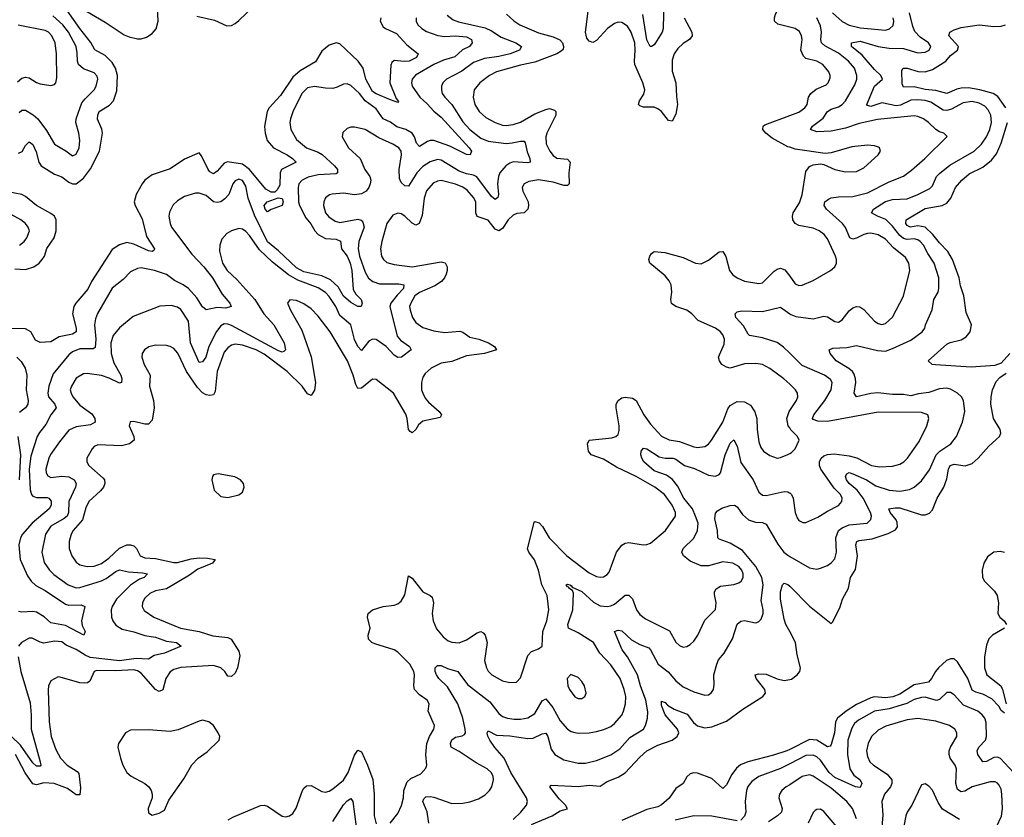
# Model space of a CAD drawing. Header units: inches. Extents: x 1843162 to 1959474, y 907081 to 1016326.
# Tile 272 of 656: x 1905737 to 1911188, y 933022 to 937439. Entities that reach past the tile are written whole.
import ezdxf

# ---------------------------------------------------------------- set-up
doc = ezdxf.new("R2010")
doc.units = ezdxf.units.IN
doc.header["$MEASUREMENT"] = 0
doc.layers.add('B9903', color=7, linetype='Continuous')
doc.layers.add('B9913', color=7, linetype='Continuous')

msp = doc.modelspace()

# ---------------------------------------------------------------- linework, layer by layer
at = {"layer": 'B9903', "color": 5}
for points, elevation in [([(1910000, 937397.8), (1909934.9, 937414.9), (1909916, 937430), (1909915.3, 937450), (1909921.4, 937470), (1909965.4, 937554.6), (1909972.5, 937590), (1909973.1, 937650), (1909984.7, 937695.3), (1909990, 937710.4), (1910000, 937721.1)], 580), ([(1909305.2, 937630), (1909300.2, 937390), (1909294.2, 937370), (1909257.6, 937310), (1909250, 937298.9), (1909235.5, 937290), (1909227.4, 937290), (1909210, 937327), (1909187.7, 937467.7)], 560), ([(1906718, 937458), (1906815.7, 937435.7), (1906884.9, 937404.9), (1906910, 937406.9), (1906930, 937417.2), (1906950, 937435), (1907070, 937550.1)], 520), ([(1909415.3, 937450), (1909458.1, 937370), (1909460.6, 937350), (1909445.8, 937330), (1909410, 937307.6), (1909380.1, 937279.9), (1909361.4, 937250), (1909350, 937214), (1909350, 937154), (1909369.3, 937089.3), (1909372.8, 937012.8), (1909379.8, 936970), (1909370, 936915.1), (1909350, 936876.9), (1909330, 936880.5), (1909290.6, 936930), (1909270, 936946.2), (1909250, 936953.7), (1909190, 936954.9), (1909170, 936961.5), (1909162.8, 936970), (1909168.5, 936990), (1909192.7, 937027.3), (1909198.5, 937050), (1909187.7, 937090), (1909143.4, 937190), (1909140.9, 937210), (1909145.5, 937270), (1909141.9, 937310), (1909122.7, 937370), (1909102.8, 937402.8), (1909070, 937423.7), (1909050, 937424.9), (1909030, 937417), (1908991, 937390), (1908930, 937323.7), (1908910, 937313.3), (1908890, 937319.8), (1908877.3, 937337.3), (1908869.4, 937370), (1908889.1, 937530.9)], 580), ([(1908432.7, 937470), (1908472.7, 937432.7), (1908505.5, 937410), (1908610, 937365.9), (1908690, 937344.6), (1908728, 937328), (1908742.3, 937310), (1908748.4, 937290), (1908745.3, 937274.7), (1908735.8, 937264.2), (1908710.2, 937250), (1908590, 937203.6), (1908510, 937187.5), (1908410, 937160.2), (1908377.4, 937150), (1908338, 937130), (1908284.2, 937090), (1908253.5, 937050), (1908247.8, 937010), (1908257.3, 936970), (1908281.4, 936930), (1908317.6, 936897.6), (1908370, 936868.9), (1908410, 936855.3), (1908430, 936853.3), (1908470, 936859), (1908510, 936871.8), (1908590, 936917.3), (1908650, 936942.4), (1908670, 936947.8), (1908697.3, 936937.3), (1908704.7, 936930), (1908704.6, 936910), (1908655.7, 936810), (1908650.7, 936790), (1908652.3, 936752.3), (1908671.6, 936710), (1908690, 936686.1), (1908711.5, 936671.5), (1908770, 936666.2), (1908784.7, 936650), (1908776.8, 936590), (1908778.8, 936530), (1908770, 936521.6), (1908750, 936521.3), (1908690, 936539.5), (1908608.7, 936551.3), (1908556.6, 936543.4), (1908529.4, 936530.6), (1908519.6, 936510), (1908522.3, 936490), (1908551.9, 936430), (1908554.1, 936410), (1908550, 936389.8), (1908530, 936369.9), (1908490, 936366), (1908470, 936356.8), (1908442.2, 936330), (1908410, 936282.6), (1908390, 936268.8), (1908370, 936278.1), (1908330, 936328.2), (1908269.3, 936349.3), (1908262.4, 936370), (1908262.7, 936430), (1908250, 936454.2), (1908214.6, 936494.6), (1908191, 936511), (1908150, 936527.6), (1908070, 936548.5), (1908050, 936545.6), (1908026.4, 936533.6), (1907989.7, 936490.3), (1907976.2, 936450), (1907964.6, 936355.4), (1907949.4, 936310.6), (1907930, 936300.8), (1907910, 936311.8), (1907870, 936351.6), (1907850, 936363.1), (1907830, 936367.6), (1907803.8, 936356.2), (1907770.2, 936310), (1907741.4, 936210), (1907734.8, 936170), (1907739.7, 936130), (1907750.8, 936110.8), (1907770, 936095.2), (1907810, 936083.5), (1907910, 936070.1), (1908070, 936098.5), (1908091.9, 936091.9), (1908103.3, 936070), (1908104.1, 936050), (1908097.6, 936030), (1908089, 936010), (1908071.6, 935988.4), (1908034.9, 935965.1), (1907950, 935928.6), (1907925.4, 935910), (1907901.9, 935870), (1907895.8, 935850), (1907898.5, 935830), (1907911.8, 935790), (1907930, 935761.3), (1907970, 935734.5), (1908030, 935716.3), (1908090, 935706.5), (1908174.8, 935714.8), (1908190, 935709.2), (1908230, 935681.5), (1908279.3, 935670), (1908332.4, 935650), (1908366.7, 935630), (1908377.1, 935610), (1908310.8, 935590), (1908210, 935578), (1908130, 935546), (1908070, 935536.6), (1908014.4, 935510), (1907981.3, 935478.7), (1907970, 935459.7), (1907961.6, 935430), (1907962.6, 935390), (1907968.7, 935370), (1907982.3, 935342.3), (1908000.4, 935320.4), (1908060.3, 935270), (1908072.6, 935250), (1908064.4, 935235.6), (1907970, 935215.7), (1907945.1, 935194.9), (1907930, 935169.8), (1907910, 935151.5), (1907898.6, 935158.6), (1907890, 935169.3), (1907883.2, 935230), (1907874.9, 935254.9), (1907806.6, 935370), (1907710, 935446), (1907691.2, 935448.8), (1907630, 935399.1), (1907610, 935396.8), (1907597.8, 935417.8), (1907584, 935470), (1907551.6, 935550), (1907456.1, 935710), (1907390, 935796.4), (1907350, 935837.3), (1907310, 935866.2), (1907270, 935884), (1907233, 935887), (1907219.3, 935870), (1907235.6, 935830), (1907299.2, 935719.2), (1907351.6, 935571.6), (1907375, 935430), (1907370, 935386.6), (1907350, 935357.6), (1907330, 935367.8), (1907300.2, 935410), (1907217.9, 935490), (1907090, 935586.6), (1907046.8, 935610), (1906970, 935636.2), (1906930, 935642.6), (1906910, 935636.5), (1906890, 935622.4), (1906870, 935597.7), (1906830.7, 935490), (1906819.5, 935380.5), (1906810, 935362.3), (1906790, 935357), (1906770, 935361.6), (1906750, 935373.3), (1906722.2, 935402.2), (1906660.4, 935490), (1906612.1, 935592.1), (1906590, 935618), (1906570, 935629.8), (1906550, 935634), (1906490, 935636.2), (1906452.1, 935627.9), (1906428.8, 935610), (1906416, 935590), (1906414, 935570), (1906427.1, 935530), (1906459.7, 935470), (1906456.2, 935410), (1906478.2, 935330), (1906482, 935290), (1906470, 935220.9), (1906450, 935198.3), (1906430, 935198.8), (1906370, 935213.5), (1906348.9, 935211.1), (1906344.2, 935190), (1906368.9, 935130), (1906370.2, 935110), (1906345.5, 935090), (1906301.1, 935078.9), (1906170, 935083.7), (1906150, 935076.1), (1906138.1, 935061.9), (1906108.3, 935010), (1906109.3, 934990), (1906120.7, 934970), (1906199.2, 934899.2), (1906206.5, 934890), (1906209.4, 934870), (1906200.8, 934850), (1906184.6, 934830), (1906119.2, 934770), (1906104.1, 934735.9), (1906085.2, 934670), (1906032.7, 934610), (1906021.8, 934590), (1906011, 934550), (1906011.1, 934510), (1906025.6, 934470), (1906050, 934434.9), (1906070, 934420.6), (1906110.9, 934410.9), (1906150, 934413), (1906190, 934428.3), (1906230, 934456.6), (1906290, 934512.5), (1906330.9, 934530.9), (1906351.2, 934531.2), (1906370, 934525), (1906383.5, 934510), (1906405, 934470), (1906430, 934459.6), (1906490, 934454.7), (1906590, 934433.4), (1906610, 934433), (1906687.3, 934452.7), (1906730, 934458.2), (1906777.2, 934457.2), (1906819.3, 934450), (1906804.4, 934430), (1906723.9, 934396.1), (1906676.9, 934363.1), (1906550, 934287.5), (1906490, 934276.4), (1906457.9, 934262.1), (1906427.3, 934232.7), (1906417.1, 934210), (1906415, 934190), (1906426.9, 934166.9), (1906479, 934130), (1906627.9, 934070), (1906730.4, 934050.4), (1906806.2, 934026.2), (1906890, 934018.1), (1906908.2, 934008.2), (1906950, 933942.3), (1906955.6, 933915.6), (1906943.8, 933850), (1906930, 933820.2), (1906910, 933801.2), (1906890, 933804.4), (1906872.3, 933830), (1906849.9, 933849.9), (1906810, 933862.3), (1906629.2, 933850.8), (1906590, 933839.5), (1906570, 933826.6), (1906547.1, 933790), (1906530, 933727.1), (1906510, 933717.7), (1906489.9, 933730), (1906410, 933819.5), (1906390, 933832.9), (1906370, 933838.3), (1906270, 933833.3), (1906165, 933835), (1906149.1, 933830), (1906125, 933775), (1906112.8, 933767.2), (1906095.8, 933764.2), (1906070, 933765.8), (1905961.5, 933798.5), (1905950, 933799.1), (1905910, 933776.9), (1905896.3, 933750), (1905894.9, 933725.1), (1905901.2, 933550), (1905912.1, 933470), (1905936.5, 933396.5), (1905963.8, 933350), (1906000.9, 933310), (1906055.2, 933275.2), (1906064.3, 933264.3), (1906074.5, 933185.5), (1906070, 933145.6), (1906050, 933147.1), (1906001.4, 933181.4), (1905928.2, 933208.2), (1905870, 933212.4), (1905830, 933201.7), (1905810, 933208), (1905767.9, 933267.9), (1905714.5, 933370)], 580), ([(1905730, 936699), (1905750.3, 936709.7), (1905770, 936742.3), (1905790, 936762.3), (1905810, 936747.7), (1905828, 936708), (1905843.3, 936650), (1905856.3, 936630), (1905930, 936584.2), (1905970, 936568.1), (1906010, 936538.8), (1906030, 936529.2), (1906050, 936530.6), (1906090, 936561.2), (1906130, 936612.3), (1906178.8, 936710), (1906194.8, 936810), (1906191.9, 936831.9), (1906168.4, 936888.4), (1906169, 936911), (1906177.4, 936930), (1906233.9, 936966.1), (1906256.5, 936990), (1906274.7, 937045.3), (1906278.3, 937130), (1906267.8, 937170), (1906250, 937202), (1906210, 937240.1), (1906152.9, 937272.9), (1906131.7, 937311.7), (1906069.9, 937390), (1906000.3, 937490)], 520), ([(1906050, 937518.5), (1906210, 937426.1), (1906315.5, 937355.5), (1906343.5, 937343.5), (1906390, 937333.1), (1906410, 937332.2), (1906438.7, 937341.3), (1906470, 937363.3), (1906491.9, 937388.1), (1906504.6, 937430), (1906499.3, 937510)], 520), ([(1907737.2, 937450), (1907732.2, 937430), (1907750, 937400.2), (1907762, 937390), (1907822.5, 937362.5), (1907880.4, 937300.4), (1907942.6, 937250), (1907933.8, 937230), (1907893.4, 937210), (1907866.7, 937206.7), (1907810, 937212.2), (1907797.3, 937202.7), (1907792.6, 937187.4), (1907786.2, 937090), (1907822.3, 937002.3), (1907834.9, 936985.1), (1907830, 936981.2), (1907790, 936994.8), (1907710, 937027.6), (1907690, 937041), (1907654.1, 937110), (1907638.3, 937170), (1907611, 937210), (1907510, 937305.5), (1907490, 937310.4), (1907450, 937297.7), (1907410, 937264.9), (1907375.2, 937204.8), (1907290, 937155), (1907250, 937121.5), (1907180.3, 937019.7), (1907118.3, 936950), (1907106.6, 936930), (1907092.5, 936847.5), (1907095.4, 936810), (1907107.2, 936770), (1907143.2, 936730), (1907218, 936690), (1907247.8, 936670), (1907267.4, 936650), (1907187.6, 936610), (1907178.9, 936590), (1907176.8, 936523.2), (1907163.2, 936496.8), (1907150, 936484.7), (1907130, 936483.5), (1907100.5, 936500.5), (1907010, 936609.2), (1906970, 936638.2), (1906888.5, 936651.5), (1906870, 936644.2), (1906830, 936600.3), (1906810, 936585.8), (1906790, 936596.5), (1906780.2, 936610), (1906744.5, 936684.5), (1906730, 936702), (1906650, 936667.1), (1906570, 936613), (1906470, 936579.1), (1906430.2, 936550), (1906415.4, 936530), (1906382.7, 936470), (1906371.9, 936430), (1906376.5, 936410), (1906415.3, 936335.3), (1906438.4, 936238.4), (1906483.1, 936170), (1906479.7, 936160.3), (1906470, 936154.7), (1906450, 936158), (1906370, 936195), (1906330, 936204.3), (1906290, 936191.5), (1906250, 936167), (1906135.6, 935990), (1906113.7, 935946.3), (1906047.9, 935870), (1906036.8, 935850), (1906030.1, 935810), (1906049.2, 935730), (1906049.1, 935710.9), (1906030, 935697.7), (1905956.7, 935683.3), (1905910, 935654.8), (1905851, 935651), (1905824.4, 935664.4), (1905798.7, 935710), (1905770, 935726.9), (1905690, 935728.2)], 520), ([(1907932.7, 937450), (1907932.9, 937430), (1907941.8, 937410), (1907962.8, 937390), (1907990, 937373.5), (1908051.3, 937351.3), (1908090, 937346.6), (1908150, 937349.6), (1908210, 937344.8), (1908239.4, 937330), (1908241.6, 937310), (1908228.1, 937290), (1908188.6, 937271.4), (1908145.9, 937234.1), (1908084.3, 937215.7), (1908030, 937191.7), (1907928.6, 937131.4), (1907910.2, 937110), (1907906.8, 937090), (1907910.1, 937070), (1907953.1, 937010), (1907993.8, 936973.8), (1908030, 936933), (1908070, 936899.5), (1908225.5, 936730), (1908239, 936710), (1908232, 936690), (1908210, 936692.4), (1908118.9, 936738.9), (1908030, 936769.9), (1908010, 936769.9), (1907995.5, 936764.5), (1907950, 936736.2), (1907934.7, 936754.7), (1907922.5, 936790), (1907910.2, 936810.2), (1907875.3, 936830), (1907825.8, 936845.8), (1907790, 936870.9), (1907750, 936889.9), (1907710, 936945.9), (1907650.2, 936990.2), (1907619.2, 937030), (1907570, 937074.8), (1907550, 937083.9), (1907530, 937081.1), (1907495.3, 937064.7), (1907470, 937058.8), (1907430, 937059.8), (1907370, 937069.8), (1907330, 937061.1), (1907299.5, 937030), (1907250, 936929.3), (1907236.5, 936890), (1907233.1, 936870), (1907239, 936830), (1907270, 936776), (1907324.4, 936730), (1907390, 936705.7), (1907412.1, 936692.1), (1907480.5, 936630), (1907496, 936610), (1907496.9, 936590), (1907490, 936585.8), (1907390, 936580.1), (1907333.5, 936566.5), (1907300.6, 936550), (1907282.8, 936530), (1907279, 936510), (1907281.6, 936430), (1907285.9, 936410), (1907321.9, 936341.9), (1907349, 936309), (1907370.8, 936270), (1907389.4, 936250), (1907430, 936227.9), (1907490, 936222.7), (1907513, 936213), (1907519.1, 936170), (1907550.1, 936130), (1907567.5, 936090), (1907576, 936050), (1907584.2, 935944.2), (1907598.1, 935918.1), (1907627.9, 935890), (1907633.8, 935870), (1907628.5, 935851.5), (1907610, 935849.8), (1907570, 935873.5), (1907530, 935908), (1907499.9, 935959.9), (1907458, 935998), (1907410, 936019.8), (1907310, 936042.4), (1907270, 936064.3), (1907170, 936159.5), (1907109.6, 936209.6), (1907036.9, 936356.9), (1907002.1, 936450), (1906990, 936516.9), (1906970, 936548.8), (1906950, 936555.2), (1906930, 936547.3), (1906916.9, 936530), (1906895, 936470), (1906873.7, 936446.3), (1906850, 936429.4), (1906830, 936425.9), (1906810.9, 936430.9), (1906770, 936465.1), (1906730, 936478), (1906710, 936477.6), (1906650, 936460.4), (1906610, 936435.3), (1906587.2, 936412.8), (1906566.3, 936373.7), (1906562.5, 936350), (1906569.4, 936310), (1906577.8, 936290), (1906690, 936141), (1906756.2, 936070), (1906804.2, 936010), (1906859, 935919), (1906901.3, 935870), (1906908.2, 935850), (1906878.3, 935841.7), (1906830, 935845.2), (1906770, 935831.6), (1906750, 935849.7), (1906717.8, 935897.8), (1906671.2, 935950), (1906643.2, 935970), (1906594.1, 935994.1), (1906550, 936027.1), (1906483.6, 936050), (1906410, 936064.1), (1906390, 936061.4), (1906350, 936042.7), (1906310, 935999.8), (1906248.4, 935951.6), (1906168.5, 935811.5), (1906157, 935783), (1906152.2, 935750), (1906159.2, 935670), (1906155.7, 935624.3), (1906143.6, 935616.4), (1906070, 935615.7), (1906030, 935599.9), (1906010, 935583), (1905922.2, 935477.8), (1905898.5, 935410), (1905893.3, 935370), (1905897.2, 935350), (1905932.1, 935310), (1905938.8, 935290), (1905910, 935249.8), (1905882.5, 935197.5), (1905846.7, 935153.3), (1905833.5, 935130), (1905798.4, 935021.6), (1905788.9, 934950), (1905795.4, 934835.4), (1905802.6, 934810), (1905810, 934800.6), (1905830, 934792), (1905890, 934793.4), (1905899.5, 934790), (1905912.3, 934772.3), (1905912.3, 934750), (1905900.1, 934730), (1905806.3, 934650), (1905752.8, 934590), (1905741.5, 934570), (1905732, 934530), (1905740.1, 934450), (1905779.6, 934359.6), (1905801.2, 934330), (1905826.2, 934306.2), (1905877.5, 934277.5), (1905990, 934201.9), (1906010, 934197.3), (1906078.2, 934198.2), (1906098.4, 934190), (1906078.6, 934110), (1906083.7, 934083.7), (1906100.4, 934050), (1906092, 934030), (1905990, 934084.9), (1905910, 934098.5), (1905872.9, 934132.9), (1905830, 934157.4), (1905810, 934162.2), (1905750, 934157.3), (1905730, 934160.7)], 540), ([(1908103.2, 937463.2), (1908137.7, 937437.7), (1908167.3, 937427.3), (1908314.3, 937394.3), (1908350, 937377.1), (1908402.3, 937342.3), (1908483.6, 937310), (1908515.6, 937290), (1908504, 937270), (1908452.7, 937250), (1908390, 937234.2), (1908310, 937224.4), (1908250, 937202.3), (1908185.8, 937154.2), (1908099.6, 937110), (1908080.7, 937090), (1908072.9, 937070), (1908072, 937050), (1908076.2, 937030), (1908090.2, 937010), (1908129.7, 936969.7), (1908190, 936873.4), (1908230, 936830.7), (1908290, 936782.7), (1908330, 936765.5), (1908430, 936754.2), (1908463.6, 936756.4), (1908510, 936766.8), (1908530, 936765.7), (1908536.4, 936756.4), (1908546.9, 936706.9), (1908562.2, 936670), (1908563, 936650), (1908550, 936646.3), (1908470, 936651.5), (1908450, 936645.3), (1908428.1, 936630), (1908396.3, 936590), (1908387.9, 936570), (1908383.4, 936530), (1908388, 936470), (1908384.9, 936455.1), (1908370, 936444), (1908350, 936460.3), (1908268.1, 936568.1), (1908250, 936577.8), (1908210, 936584.8), (1908170, 936600.8), (1908070, 936661.6), (1908050, 936665.2), (1908010, 936652.4), (1907970, 936625.6), (1907935.6, 936590), (1907890, 936517.7), (1907870, 936518.2), (1907850, 936537.3), (1907840, 936560), (1907837.4, 936610), (1907851.3, 936690), (1907848.4, 936710), (1907836.2, 936730), (1907803.5, 936750), (1907724.8, 936784.8), (1907650, 936831.6), (1907590, 936843.9), (1907570, 936843.5), (1907550, 936835.8), (1907526, 936814), (1907522, 936790), (1907557.3, 936730), (1907621.3, 936670), (1907648.3, 936610), (1907675.2, 936570), (1907680.6, 936550), (1907676.8, 936530), (1907669.4, 936510), (1907654.8, 936490), (1907630, 936475), (1907590, 936468.2), (1907530, 936478.8), (1907466.4, 936473.6), (1907451.5, 936468.5), (1907430, 936452.8), (1907420.2, 936430), (1907418.8, 936410), (1907431, 936370), (1907448, 936348), (1907482.9, 936322.9), (1907510, 936316), (1907610, 936334), (1907628.2, 936328.2), (1907637.4, 936317.4), (1907643.7, 936290), (1907614.3, 936210), (1907610.6, 936170), (1907619.4, 936130), (1907650, 936040.9), (1907668.2, 936008.2), (1907692.3, 935990), (1907730, 935975.5), (1907835.7, 935975.7), (1907863.7, 935970), (1907862.5, 935950), (1907826.2, 935913.8), (1907792.2, 935870), (1907786.6, 935850), (1907826.7, 935686.7), (1907844.7, 935664.7), (1907895.2, 935630), (1907905.3, 935610), (1907850.3, 935570), (1907830, 935567.8), (1907810, 935581.8), (1907765.4, 935630), (1907710, 935667.1), (1907690, 935670.6), (1907670, 935657.8), (1907630, 935607.4), (1907610, 935629.7), (1907590, 935668.7), (1907571, 935750), (1907510, 935800.5), (1907487.7, 935850), (1907450, 935906.6), (1907430, 935928.7), (1907390, 935954.8), (1907276.3, 935996.3), (1907225.6, 936025.6), (1907136.2, 936096.2), (1907064.7, 936164.7), (1907010, 936244.1), (1906990, 936265.8), (1906970, 936278.2), (1906950, 936281.8), (1906910.1, 936269.9), (1906884.8, 936255.2), (1906856.8, 936223.2), (1906845.2, 936190), (1906843.8, 936156.2), (1906860.8, 936090), (1906886.3, 936050), (1906939.3, 935999.3), (1907039.8, 935890), (1907088.3, 935810), (1907143.6, 935750), (1907201.3, 935650), (1907209.1, 935610.9), (1907199.3, 935600.7), (1907190, 935598.5), (1907170, 935605.8), (1906910, 935745.8), (1906890, 935753), (1906870, 935753.9), (1906850, 935742.9), (1906827.5, 935712.5), (1906784.5, 935630), (1906767.9, 935570), (1906750, 935543.8), (1906730, 935541), (1906682.4, 935650), (1906671.3, 935770), (1906630, 935833.6), (1906610, 935847.6), (1906576.1, 935856.1), (1906513.1, 935853.1), (1906364.6, 935795.4), (1906290, 935732.9), (1906255.5, 935690), (1906241.8, 935650), (1906243.5, 935590), (1906258, 935538), (1906297.4, 935470), (1906302.9, 935450), (1906300.5, 935430), (1906290, 935426.2), (1906233.5, 935453.5), (1906190, 935468), (1906110, 935480.4), (1906090, 935478.5), (1906050, 935454.2), (1906023.2, 935410), (1906017.5, 935390), (1906021.4, 935370), (1906031.8, 935350), (1906070, 935305.1), (1906136.1, 935256.1), (1906153.1, 935230), (1906154.8, 935210), (1906130, 935194.5), (1906050, 935184.1), (1906010, 935166.6), (1905957.9, 935102.1), (1905908.3, 935031.7), (1905898, 935010), (1905882.2, 934950), (1905884.1, 934930), (1905892.8, 934912.8), (1905910, 934904.6), (1905970, 934911.3), (1906010, 934906.8), (1906039.7, 934890), (1906050.2, 934870), (1906045.3, 934850), (1906008.7, 934770), (1906006.7, 934710), (1906000.1, 934690), (1905984, 934676), (1905910, 934633.4), (1905880.8, 934590), (1905859.1, 934490), (1905872.2, 934432.2), (1905901.5, 934390), (1905926.5, 934366.5), (1906006.5, 934310), (1906050, 934293.3), (1906070, 934294.8), (1906190, 934331.5), (1906216.3, 934343.7), (1906270, 934383.4), (1906290, 934392.1), (1906340.5, 934380.5), (1906416.4, 934376.4), (1906445.5, 934370), (1906425.7, 934350), (1906400.1, 934339.9), (1906350, 934307.1), (1906273.8, 934230), (1906248.9, 934190), (1906243.2, 934170), (1906245.6, 934130), (1906252.3, 934110), (1906270, 934085.8), (1906304.6, 934064.6), (1906370, 934049.1), (1906430, 934028.2), (1906490, 934018.8), (1906550, 933996.8), (1906606, 933990), (1906630.6, 933970), (1906538.9, 933930), (1906482.3, 933917.7), (1906450, 933898.5), (1906381.4, 933901.4), (1906290, 933888.7), (1906126.5, 933906.5), (1906099, 933919), (1906050, 933950.9), (1905994.9, 933974.9), (1905970, 933994), (1905930, 933997.4), (1905870, 933986.6), (1905850, 933991.6), (1905805.9, 934014.2), (1905790, 934013.3), (1905747.7, 933990), (1905730.3, 933969.7)], 560), ([(1905734.6, 936925.4), (1905750, 936938.6), (1905770, 936937.9), (1905812, 936912), (1905836.8, 936890), (1905885.9, 936825.9), (1905930, 936749), (1905993.6, 936713.6), (1906030, 936684.9), (1906050, 936694.4), (1906066.8, 936730), (1906069.8, 936770), (1906065.2, 936810), (1906048.4, 936870), (1906049.9, 936890), (1906081.9, 936978.1), (1906098.9, 937001.1), (1906149.8, 937050), (1906160.2, 937070), (1906169.8, 937109.8), (1906165.8, 937125.8), (1906150, 937144.2), (1906090, 937167.2), (1906063, 937190), (1906056.6, 937210), (1906056.1, 937256.1), (1906049.4, 937290), (1906007.3, 937370), (1905975.8, 937410), (1905921.1, 937461.1)], 540), ([(1905725.2, 937094.8), (1905750, 937114.6), (1905770, 937119.8), (1905790, 937116.8), (1905830, 937090.3), (1905850, 937083.6), (1905910, 937075.3), (1905930, 937080.5), (1905936.9, 937090), (1905943.7, 937116.3), (1905941.6, 937250), (1905933.7, 937310), (1905916, 937350), (1905896.4, 937370), (1905878.4, 937378.4), (1905727.9, 937407.9)], 560), ([(1910000, 936732.2), (1909990, 936735.4), (1909903.4, 936783.4), (1909868.9, 936810), (1909852.3, 936830), (1909853.3, 936850), (1909863.2, 936856.8), (1910000, 936908.6)], 580), ([(1905710, 936059.5), (1905770, 936054.8), (1905816.1, 936070), (1905844.8, 936090), (1905861.9, 936110), (1905874, 936130), (1905887.6, 936172.4), (1905927.7, 936230), (1905938.6, 936270), (1905938.3, 936330), (1905929.1, 936350), (1905910, 936366), (1905830, 936409.4), (1905770, 936460.7), (1905750, 936470.9), (1905633, 936493)], 520), ([(1905736.9, 936190), (1905762, 936210), (1905777.7, 936230), (1905790.9, 936270), (1905784, 936290), (1905770, 936309.6), (1905743.5, 936330), (1905690, 936359.4)], 540), ([(1910000, 935420.3), (1909968.2, 935450), (1909890, 935507.4), (1909850, 935529.8), (1909810, 935535.4), (1909750, 935533.4), (1909670, 935509.9), (1909650, 935514.3), (1909623.9, 935530), (1909610.8, 935550), (1909606.6, 935570), (1909637.4, 935642.6), (1909638.3, 935670), (1909630, 935693.7), (1909617.8, 935710), (1909589.8, 935730), (1909493.7, 935773.7), (1909459.1, 935810), (1909430.7, 935830.7), (1909369.6, 935850), (1909346.7, 935866.7), (1909341.7, 935890), (1909348, 935930), (1909343.8, 935970), (1909332.6, 935992.6), (1909310, 936020.3), (1909225.6, 936090), (1909220.5, 936110), (1909225.6, 936130), (1909235.2, 936144.8), (1909250, 936154.3), (1909309.8, 936150.2), (1909410, 936122.7), (1909479.1, 936090), (1909510, 936087.5), (1909550, 936107.5), (1909610, 936153.6), (1909630, 936155.3), (1909647.5, 936127.5), (1909666, 936050), (1909686, 936026), (1909710, 936009.1), (1909750, 935991.3), (1909830, 935977.7), (1909850, 935981.1), (1909914.6, 936045.4), (1909930, 936056.9), (1909950, 936063.2), (1909973.7, 936053.7), (1910000, 936017.8)], 580), ([(1910000, 935591.7), (1909965.1, 935625.1), (1909931, 935651), (1909850, 935676.7), (1909778.4, 935690), (1909770, 935696.9), (1909743.9, 935743.9), (1909702.4, 935790), (1909698, 935810), (1909710, 935822), (1909732.8, 935827.2), (1909850, 935822.9), (1909950, 935846.3), (1910000, 935809.9)], 560), ([(1905722, 935570), (1905746.1, 935546.1), (1905766.7, 935510), (1905777.7, 935470), (1905773.4, 935390), (1905783.9, 935330), (1905783, 935310), (1905769.6, 935290.4), (1905735.6, 935264.4)], 520), ([(1907787.6, 932990), (1907830, 933043.8), (1907851.9, 933088.1), (1907861.8, 933130), (1907864.5, 933170), (1907881.8, 933218.2), (1907902.3, 933237.7), (1907958.2, 933261.8), (1907986.3, 933293.7), (1907990.9, 933310), (1907986.2, 933370), (1907991.9, 933430), (1908006.3, 933470), (1908030.4, 933510), (1908033.3, 933530), (1907997.8, 933610), (1908004.7, 933650), (1907992.6, 933670), (1907950, 933700.2), (1907923.8, 933730), (1907919.3, 933750), (1907922.8, 933810), (1907918.7, 933830), (1907897.5, 933870), (1907830, 933936.5), (1907810, 933949.2), (1907703.4, 933983.4), (1907687.6, 933990), (1907668, 934008), (1907667.3, 934030), (1907677.6, 934070), (1907662.6, 934130), (1907666, 934150), (1907690, 934171.4), (1907749, 934190), (1907810, 934197.6), (1907830, 934203.9), (1907850, 934218.9), (1907870, 934254), (1907890, 934358.8), (1907910, 934346.7), (1907970, 934271.1), (1908010.1, 934250.1), (1908020.1, 934240.1), (1908028.9, 934210), (1908020.8, 934150), (1908025.8, 934110), (1908045.4, 934065.4), (1908081, 934021), (1908110, 933999.7), (1908130, 933991.8), (1908170, 933988.7), (1908210, 934005.1), (1908270, 934044), (1908290, 934050.2), (1908303.1, 934043.1), (1908314.2, 934030), (1908324.8, 933990), (1908310.2, 933890), (1908320.7, 933850), (1908330.8, 933830.8), (1908350.3, 933810), (1908410, 933777.8), (1908450, 933767.6), (1908488, 933770), (1908510, 933794), (1908550, 933918.4), (1908570, 933939.5), (1908610, 933954.4), (1908629.5, 933970), (1908632.9, 934050), (1908655.4, 934110), (1908666.5, 934170), (1908657.5, 934250), (1908627.8, 934310), (1908609.6, 934389.6), (1908587.8, 934447.8), (1908555.3, 934490), (1908548.7, 934508.7), (1908584.8, 934655.2), (1908590, 934659.5), (1908612.4, 934652.4), (1908631.5, 934631.5), (1908667.8, 934570), (1908767.2, 934470), (1908890, 934375.9), (1908930, 934355), (1908950, 934351.3), (1908970, 934354), (1908990, 934367.2), (1909000, 934380), (1909041.8, 934490), (1909070.5, 934529.5), (1909090, 934540.6), (1909110, 934544.1), (1909189.7, 934530.3), (1909210, 934532.8), (1909230, 934540.3), (1909313.1, 934610), (1909367.6, 934690), (1909368, 934710), (1909349.9, 934750), (1909306.6, 934810), (1909253.8, 934850), (1909149.9, 934909.9), (1909041.2, 934961.2), (1908970, 935005.2), (1908900.5, 935030), (1908885.8, 935050), (1908880.4, 935090), (1908889.1, 935110.9), (1909016.3, 935123.7), (1909036.9, 935130), (1909050, 935142), (1909055.8, 935164.2), (1909055.5, 935190), (1909039.4, 935290), (1909040.3, 935310), (1909050, 935330.2), (1909070, 935344), (1909090, 935348.9), (1909130, 935343.1), (1909150, 935330.3), (1909192.4, 935250), (1909230, 935198.8), (1909290, 935133.2), (1909332.7, 935112.7), (1909390, 935102.7), (1909470, 935072.7), (1909490, 935069.4), (1909530, 935075.2), (1909550, 935089.1), (1909566.8, 935110), (1909629.2, 935210), (1909656.9, 935283.1), (1909670, 935302.2), (1909710, 935325.4), (1909750, 935322.5), (1909783.4, 935303.4), (1909806.9, 935266.9), (1909817.6, 935230), (1909820.2, 935170), (1909830, 935101), (1909840.9, 935070), (1909854.9, 935050), (1909890, 935025.5), (1909930, 935011.6), (1909950, 935014.3), (1909990, 935031.7), (1910000, 935037.2)], 580), ([(1910000, 935178.3), (1909992.3, 935190), (1909984.2, 935230), (1909997.3, 935270), (1910000, 935273.9)], 580), ([(1905727.5, 935130), (1905740.9, 935030), (1905734.5, 934890)], 520), ([(1908002, 932990), (1907992.7, 933052.7), (1907969.9, 933110), (1907974.9, 933125.1), (1907985.1, 933134.9), (1908010, 933137), (1908030, 933132.9), (1908130, 933097.6), (1908190, 933100.2), (1908230, 933107.1), (1908276.4, 933123.6), (1908313.8, 933146.2), (1908338.7, 933170), (1908351.2, 933190), (1908359.7, 933230), (1908358, 933250), (1908346.9, 933270), (1908326, 933290), (1908264.4, 933324.4), (1908170, 933387.2), (1908125.8, 933410), (1908121.4, 933430), (1908129.5, 933450.5), (1908150, 933466.4), (1908187.2, 933472.8), (1908199.5, 933480.5), (1908205.3, 933490), (1908203.7, 933510), (1908190.4, 933570), (1908162.7, 933650), (1908105.3, 933745.3), (1908058.4, 933790), (1908045.5, 933810), (1908037.4, 933830), (1908037.5, 933842.5), (1908038.3, 933850), (1908050, 933862.6), (1908070, 933863.2), (1908105.9, 933845.9), (1908162.6, 933830), (1908216.7, 933756.7), (1908340.5, 933660.5), (1908390, 933595.9), (1908410, 933579.7), (1908437.3, 933570), (1908474.5, 933565.5), (1908510, 933564.6), (1908550, 933572.6), (1908590, 933597.2), (1908630, 933667.2), (1908650, 933677.8), (1908688.3, 933630), (1908730, 933556.9), (1908770.7, 933510.7), (1908790, 933497.5), (1908810, 933491), (1908830, 933487.7), (1908889.8, 933490.2), (1908930, 933496.3), (1908971.1, 933508.9), (1909010, 933525.6), (1909030, 933542.2), (1909070, 933587.9), (1909080.2, 933610), (1909091.3, 933650), (1909092.4, 933690), (1909083.2, 933730), (1909061.4, 933790), (1909010, 933866.2), (1908949.2, 933930), (1908914.6, 933990), (1908830, 934043.1), (1908775.4, 934070), (1908772.2, 934090), (1908799.9, 934170), (1908803.3, 934263.3), (1908798.3, 934278.3), (1908777.2, 934290), (1908777.2, 934297.2), (1908770, 934299), (1908762.7, 934310), (1908770, 934313.1), (1908784.7, 934310), (1908784.7, 934304.7), (1908790, 934306), (1908796.4, 934296.4), (1908850, 934271.9), (1908913.8, 934213.8), (1908950, 934193.2), (1908990, 934190.2), (1909010, 934193.4), (1909030, 934203), (1909090, 934252.4), (1909110, 934251.6), (1909130, 934232), (1909151.3, 934171.3), (1909170, 934144.7), (1909201.2, 934121.2), (1909334.4, 934054.4), (1909370, 933992.7), (1909390, 933973.1), (1909410, 933964.9), (1909430, 933967), (1909450, 933978.7), (1909470, 933998), (1909491.9, 934030), (1909530, 934112.7), (1909590, 934173.4), (1909593.7, 934210), (1909584.1, 934255.9), (1909584.5, 934270), (1909592.7, 934287.3), (1909617.4, 934302.6), (1909690, 934310.3), (1909719.1, 934320.9), (1909732.3, 934330), (1909743.1, 934350), (1909743.1, 934370), (1909735.4, 934390), (1909718.7, 934410), (1909686, 934430), (1909630, 934436.8), (1909550, 934415.3), (1909510, 934414.1), (1909450, 934441.2), (1909412.5, 934470), (1909402.5, 934490), (1909410.8, 934510), (1909470, 934568.6), (1909490.5, 934610), (1909492.6, 934650), (1909479.5, 934690), (1909461.2, 934730), (1909414.4, 934790), (1909378.4, 934858.4), (1909352, 934892), (1909317.3, 934917.3), (1909250, 934941.2), (1909193.3, 934990), (1909181.1, 935010), (1909176, 935030), (1909178.3, 935050), (1909190, 935066.4), (1909210, 935061.6), (1909277.8, 935017.8), (1909310, 935011), (1909355.3, 935010), (1909370, 935004.3), (1909416.9, 934970), (1909473.3, 934953.3), (1909550, 934915.9), (1909590, 934911), (1909610, 934919.7), (1909617.5, 934930), (1909643.2, 935030), (1909670, 935093.4), (1909690, 935112.9), (1909710, 935076.4), (1909730, 934986.7), (1909798.6, 934890), (1909830, 934821.7), (1909850, 934805.8), (1909870, 934803.5), (1909970, 934825.8), (1909990, 934824.7), (1909999.3, 934819.3), (1910000, 934818.6)], 560), ([(1908469.8, 933010), (1908512.3, 933050), (1908543.5, 933090), (1908548.9, 933110), (1908543.7, 933130), (1908456.1, 933270), (1908419.4, 933350), (1908368.5, 933408.5), (1908340.5, 933450), (1908328.9, 933471.1), (1908325, 933490), (1908330, 933501.6), (1908377.3, 933477.3), (1908450, 933473.3), (1908550, 933457.5), (1908579.1, 933460.9), (1908630, 933484.5), (1908650, 933488.1), (1908661.5, 933470), (1908679.8, 933399.8), (1908699.6, 933370), (1908750, 933341), (1908830, 933321.5), (1908870, 933321.8), (1908930, 933337.1), (1909010, 933368.7), (1909059.8, 933400.2), (1909115.5, 933464.5), (1909189.9, 933510.1), (1909202.3, 933530), (1909212.2, 933570), (1909214.8, 933605.2), (1909204.3, 933670), (1909174.1, 933750), (1909158, 933810), (1909101.9, 933910), (1909072.1, 933950), (1909030, 934050.4), (1909050, 934057.4), (1909070, 934054.9), (1909125.2, 934005.2), (1909170, 933978.5), (1909219.5, 933959.5), (1909230, 933949), (1909272.1, 933870), (1909326.8, 933826.7), (1909370, 933777.7), (1909410, 933743.9), (1909470, 933716), (1909530, 933698), (1909550, 933700.5), (1909566.5, 933713.5), (1909577.6, 933730), (1909582.7, 933757.3), (1909581, 933810), (1909596.2, 933870), (1909606.8, 933893.2), (1909636.8, 933930), (1909683.5, 934010), (1909708.6, 934091.4), (1909730, 934109), (1909750, 934111.4), (1909810, 934098.7), (1909819.1, 934100.9), (1909830, 934105.5), (1909841.5, 934118.6), (1909853.1, 934150), (1909853.6, 934170), (1909842.7, 934222.7), (1909853.9, 934310), (1909845.8, 934350), (1909812.5, 934410), (1909739.2, 934499.2), (1909670, 934540.8), (1909610, 934562.7), (1909602.3, 934570), (1909599.9, 934610), (1909585.2, 934674.8), (1909590, 934706.8), (1909600.4, 934719.6), (1909625.3, 934734.7), (1909670, 934748.8), (1909694, 934750), (1909710, 934740.4), (1909738.9, 934698.9), (1909772.6, 934670), (1909810, 934655.5), (1909850, 934653.8), (1909870, 934644.9), (1909933.9, 934533.9), (1909968.5, 934490), (1909990, 934472.7), (1910000, 934466.9)], 540), ([(1910000, 934051), (1909979.1, 934090), (1909970, 934119.5), (1909949.8, 934230.2), (1909949.8, 934270.2), (1909959.5, 934310), (1909970, 934318.4), (1909990, 934311.5), (1910000, 934301.5)], 520), ([(1905728.2, 933910), (1905743, 933830), (1905795.5, 933655.5), (1905801.3, 933590), (1905801.2, 933510), (1905850.9, 933329.1), (1905853.8, 933310), (1905850, 933304.4), (1905830, 933306), (1905810, 933322.9), (1905742.2, 933422.2), (1905690, 933471.3)], 560), ([(1908570, 932981.5), (1908685.8, 933030), (1908730, 933057.5), (1908770.9, 933069.1), (1908758.5, 933090), (1908724.4, 933124.4), (1908671.6, 933190), (1908680.3, 933199.7), (1908830, 933192.3), (1908890, 933200.1), (1908950, 933195.1), (1908990, 933220.5), (1909050, 933244.8), (1909090, 933268.8), (1909170, 933355.4), (1909208.7, 933390), (1909270, 933421.3), (1909350, 933449.5), (1909376.8, 933470), (1909385.6, 933490), (1909378.5, 933510), (1909310, 933589.8), (1909290, 933641.2), (1909290, 933664.7), (1909310, 933658), (1909323, 933643), (1909360.2, 933620.2), (1909432.4, 933592.4), (1909467.8, 933547.8), (1909490, 933528.5), (1909530, 933517.7), (1909570, 933522.1), (1909650, 933553.4), (1909739.8, 933620.2), (1909851.4, 933690), (1909867, 933710), (1909861.9, 933730), (1909815.1, 933790), (1909809.8, 933810.2), (1909830, 933815.9), (1909870, 933814), (1909930, 933788.5), (1909970, 933779.2), (1910000, 933785.4)], 520), ([(1906892, 933008), (1906917, 933023), (1907070, 933087.9), (1907090, 933088.5), (1907110, 933082.9), (1907190, 933027.6), (1907210, 933024.7), (1907230.5, 933029.5), (1907250, 933043.6), (1907268, 933072), (1907302.5, 933170), (1907310, 933183.7), (1907324.7, 933195.3), (1907350, 933198), (1907410, 933165.5), (1907430, 933161.3), (1907450, 933166.2), (1907470, 933178.8), (1907530, 933228.3), (1907554.9, 933270), (1907590, 933366), (1907610, 933393.1), (1907630, 933384.4), (1907663.7, 933310), (1907691.5, 933231.5), (1907699.5, 933150), (1907700.2, 933030), (1907710, 932984.9)], 580), ([(1910000, 933398.1), (1909983.6, 933390), (1909910, 933365.4), (1909769.1, 933330), (1909728.4, 933311.6), (1909705.3, 933294.7), (1909680.3, 933259.7), (1909650, 933201.6), (1909630, 933180.5), (1909570, 933237.4), (1909490, 933266.3), (1909470, 933268.1), (1909450, 933262.9), (1909430, 933245.7), (1909410.1, 933209.9), (1909370, 933180.5), (1909332.7, 933127.3), (1909290, 933091), (1909270, 933080.6), (1909210, 933064.8), (1909070, 933003.6)], 520), ([(1910000, 933318.1), (1909950, 933292.7), (1909830, 933247), (1909790, 933221), (1909768.4, 933191.6), (1909760.7, 933170), (1909753.4, 933110), (1909757, 933050), (1909750, 933028.5), (1909730, 933005.4)], 540), ([(1910000, 933202.5), (1909980.2, 933190), (1909956.1, 933170), (1909943.6, 933150), (1909940.2, 933130), (1909958.4, 933070), (1909954.4, 933050), (1909933.1, 933030), (1909882.6, 932997.4)], 560), ([(1907470, 932999.3), (1907530, 933090.2), (1907550, 933113.8), (1907570, 933125.7), (1907582, 933110), (1907599.9, 932970)], 560), ([(1909710, 933003), (1909570, 933028.2), (1909470.2, 933029.8), (1909365.8, 933005.8)], 540)]:
    msp.add_lwpolyline(points, dxfattribs=dict(at, elevation=elevation))
for points, elevation in [([(1907110, 936374.5), (1907096.2, 936390), (1907089.9, 936410), (1907107, 936430), (1907168.3, 936451.7), (1907190, 936448), (1907196, 936430), (1907190, 936409.6), (1907130, 936387)], 520), ([(1906835.5, 934924.5), (1906810, 934918), (1906803.8, 934910), (1906800.5, 934890), (1906813.2, 934833.2), (1906850, 934798), (1906890, 934792.4), (1906950, 934808.2), (1906970, 934822.8), (1906979.5, 934850), (1906976, 934870), (1906959, 934890), (1906927.7, 934907.7)], 620), ([(1908788, 933812), (1908768.8, 933791.2), (1908772, 933750), (1908780.9, 933730), (1908810, 933688.8), (1908830, 933679.5), (1908850, 933680.4), (1908866, 933690), (1908873.3, 933710), (1908863.6, 933750), (1908850, 933774.5), (1908830, 933795.6)], 580), ([(1906750, 933559.2), (1906730, 933554.5), (1906614.5, 933505.5), (1906570, 933496.3), (1906450, 933505.7), (1906350, 933505.1), (1906323.1, 933490), (1906283.8, 933430), (1906281.3, 933410), (1906295.2, 933350), (1906309.1, 933310), (1906330.2, 933270.2), (1906355.3, 933250), (1906429.6, 933209.6), (1906451.5, 933190), (1906465.4, 933170), (1906471.5, 933150), (1906470.3, 933130), (1906448.8, 933070), (1906450, 933046), (1906470, 933034), (1906510, 933044), (1906539.3, 933060.7), (1906563.3, 933116.7), (1906645.2, 933234.8), (1906690, 933312.2), (1906725.1, 933350), (1906774.9, 933385.1), (1906842.4, 933450), (1906844.7, 933470), (1906835.8, 933490), (1906809.7, 933530), (1906784.5, 933550)], 620)]:
    msp.add_lwpolyline(points, close=True, dxfattribs=dict(at, elevation=elevation))
at = {"layer": 'B9913', "color": 5}
for points, elevation in [([(1910000, 934466.9), (1910110, 934403.9), (1910150, 934396.9), (1910170, 934401.1), (1910210, 934416.9), (1910230, 934430.3), (1910250, 934452.4), (1910259.9, 934490), (1910255.8, 934570), (1910270, 934610.1), (1910290, 934625.7), (1910330, 934641.9), (1910429.9, 934650.1), (1910449.8, 934670.2), (1910452.4, 934690), (1910448, 934710), (1910406.8, 934790), (1910373.8, 934833.8), (1910328.8, 934870), (1910314, 934890), (1910308.8, 934911.2), (1910315.7, 934924.3), (1910330, 934930.8), (1910350, 934924.8), (1910426, 934890), (1910477.7, 934857.6), (1910550, 934834.2), (1910610, 934827.6), (1910662.5, 934837.5), (1910690, 934850.2), (1910730, 934886), (1910773.6, 934946.4), (1910811.6, 935030), (1910830.6, 935050), (1910892.9, 935090), (1910922.8, 935130), (1910956.5, 935210), (1910969.9, 935270), (1910961.6, 935330), (1910950.9, 935350), (1910930, 935371.6), (1910890, 935393.4), (1910870, 935397.6), (1910830, 935395.4), (1910770, 935373.9), (1910712.4, 935367.6), (1910670, 935356.7), (1910630, 935364), (1910570, 935363), (1910487.9, 935372.1), (1910450, 935368.8), (1910370, 935351.2), (1910356.4, 935370), (1910365.9, 935430), (1910365.2, 935450), (1910356.4, 935476.4), (1910348.3, 935490), (1910327.4, 935507.4), (1910257.3, 935550), (1910225.1, 935590), (1910219.6, 935610), (1910239.8, 935620.2), (1910317.1, 935622.9), (1910370, 935633.8), (1910486.2, 935606.2), (1910530, 935604.1), (1910570, 935617.6), (1910670, 935663.4), (1910733.7, 935710), (1910747.4, 935730), (1910751.8, 935750), (1910788.2, 935831.8), (1910798, 935890), (1910822, 935930), (1910825.8, 935950), (1910825, 936010), (1910800.5, 936090), (1910764.1, 936144.1), (1910741, 936190), (1910722.6, 936210), (1910710, 936219.3), (1910690, 936225), (1910650, 936221.9), (1910630, 936227.2), (1910610, 936244), (1910570, 936296.2), (1910532.6, 936332.6), (1910486.3, 936350), (1910452.8, 936370), (1910464.8, 936390), (1910530, 936431.9), (1910570, 936443.1), (1910650, 936446.6), (1910709.9, 936470.1), (1910776.1, 936503.9), (1910790, 936518.9), (1910812.1, 936570), (1910830, 936587.3), (1910887.1, 936632.9), (1911022, 936710), (1911062.3, 936750), (1911090.3, 936789.7), (1911107.6, 936830), (1911117.1, 936870), (1911113.2, 936910), (1911098.9, 936938.9), (1911079.6, 936959.6), (1911050, 936976.1), (1911010, 936985.1), (1910960.8, 936979.2), (1910896.4, 936943.6), (1910870, 936935.4), (1910850, 936937.2), (1910781.6, 936981.6), (1910750, 936991.3), (1910710, 936995.9), (1910670, 936992.9), (1910613.6, 936966.4), (1910590, 936961.9), (1910510, 936978.3), (1910450, 936958.6), (1910430, 936963.6), (1910426.8, 936970), (1910469.9, 937070), (1910514, 937110), (1910505, 937130), (1910470, 937162.9), (1910401.8, 937241.8), (1910342.2, 937290), (1910343, 937310), (1910390, 937320.3), (1910489.7, 937289.7), (1910550, 937281.9), (1910630, 937278.7), (1910710, 937256.1), (1910750, 937259.7), (1910772.8, 937270), (1910782.3, 937290), (1910768.7, 937310), (1910722.1, 937342.1), (1910693.7, 937373.7), (1910682, 937402), (1910663.9, 937476.1)], 540), ([(1910236.9, 937476.9), (1910290, 937429.6), (1910330, 937408.6), (1910390, 937394.2), (1910530, 937381.5), (1910551.9, 937388.1), (1910572.5, 937407.5), (1910577.4, 937430), (1910573, 937450)], 560), ([(1910000, 935809.9), (1910005.7, 935805.7), (1910034.6, 935794.6), (1910130, 935783.2), (1910190, 935797.7), (1910210, 935793.8), (1910250, 935767.1), (1910270, 935764.2), (1910290, 935776.1), (1910330, 935826.7), (1910350, 935842.4), (1910370, 935850.2), (1910389.1, 935849.1), (1910410, 935834.9), (1910470, 935768.9), (1910490, 935756), (1910510, 935750.3), (1910530, 935756.5), (1910570, 935792.4), (1910630, 935908), (1910664.8, 936050), (1910659.4, 936090), (1910641.5, 936121.5), (1910575.7, 936175.7), (1910530, 936223.4), (1910490, 936247.9), (1910450, 936256.1), (1910430, 936254.9), (1910410, 936249.9), (1910370, 936228.3), (1910350, 936223.2), (1910333.7, 936230), (1910308.6, 936288.6), (1910293.4, 936310), (1910203.8, 936390), (1910191.8, 936410), (1910194.5, 936430), (1910214.2, 936445.8), (1910230, 936452.1), (1910270, 936457.8), (1910350, 936459), (1910430, 936480.4), (1910550, 936541.5), (1910630, 936572.5), (1910675.2, 936604.8), (1910748.6, 936670), (1910872.1, 936792.1), (1910854, 936810), (1910830, 936818), (1910810, 936830.8), (1910768.6, 936870), (1910740.4, 936890), (1910710, 936902.8), (1910690, 936905.8), (1910486.4, 936886.4), (1910384.2, 936864.2), (1910310, 936838.2), (1910230, 936820.7), (1910150, 936818.7), (1910115.1, 936830), (1910126.5, 936850), (1910186.3, 936893.7), (1910210, 936930.2), (1910230, 936944.3), (1910270, 936955.6), (1910290.6, 936969.4), (1910309.9, 936990), (1910361.6, 937078.4), (1910371.7, 937110), (1910372.4, 937130), (1910359, 937170), (1910326.5, 937210), (1910270, 937254.1), (1910194.5, 937294.5), (1910176.3, 937310), (1910172.6, 937330), (1910176.4, 937370), (1910170, 937404), (1910150, 937449.8)], 560), ([(1910000, 936908.6), (1910050, 936927.6), (1910084.7, 936950), (1910096.4, 936970), (1910104.8, 937010), (1910117.6, 937030), (1910146.6, 937053.4), (1910201.3, 937078.7), (1910212.4, 937090), (1910223.3, 937116.7), (1910225.1, 937130), (1910216.4, 937150), (1910182.8, 937190), (1910150, 937209.8), (1910090, 937223.2), (1910076.9, 937236.9), (1910062.7, 937270), (1910068.3, 937330), (1910065.5, 937350), (1910054.1, 937374.1), (1910029.9, 937389.9), (1910000, 937397.8)], 580), ([(1911197.5, 936950), (1911153, 937013), (1911126, 937030), (1911053.6, 937050), (1910990, 937062.1), (1910950, 937059.9), (1910925.1, 937054.9), (1910870, 937029.4), (1910810, 937047.2), (1910750, 937052), (1910690, 937066.5), (1910630, 937065.1), (1910623.2, 937083.2), (1910621.7, 937158.3), (1910629.1, 937170.9), (1910649.8, 937170.2), (1910712.3, 937152.3), (1910750, 937149.6), (1910790, 937163.7), (1910864.4, 937210), (1910890, 937240.4), (1910929.8, 937270.2), (1910934.5, 937290), (1910881.2, 937350), (1910886.2, 937370), (1910910, 937382.8), (1910950, 937395.5), (1911050, 937411.2), (1911130, 937401.1), (1911170, 937402.8), (1911194.5, 937410)], 520), ([(1911218.4, 935590), (1911170, 935537.6), (1911135.6, 935524.4), (1911004.9, 935515.1), (1910807, 935527), (1910789.2, 935530), (1910766.6, 935550), (1910870, 935641.5), (1910888.7, 935651.3), (1910950, 935665.5), (1910976.6, 935683.4), (1910998.5, 935710), (1911006.8, 935750), (1910976.5, 935816.5), (1910963.6, 935910), (1910945.5, 935965.5), (1910937.7, 936010), (1910901.8, 936110), (1910875.6, 936155.6), (1910830, 936202.8), (1910792.7, 936250), (1910750, 936289.2), (1910710, 936297.9), (1910669.7, 936290), (1910650, 936299.4), (1910643.4, 936310), (1910645.6, 936330), (1910750, 936393.4), (1910844.2, 936410), (1910870, 936422.1), (1910891.5, 936450), (1910917.9, 936510), (1910952.7, 936550), (1910993.9, 936586.1), (1911070, 936622.9), (1911118.1, 936661.9), (1911144.3, 936695.7), (1911170, 936755.5), (1911206.2, 936870)], 520), ([(1910000, 936017.8), (1910030, 935976.9), (1910050, 935967.7), (1910070, 935969), (1910130, 935994.3), (1910226, 936050), (1910249.7, 936070.3), (1910259.5, 936090), (1910259.7, 936110), (1910253.5, 936130), (1910210, 936225.1), (1910191.6, 936250), (1910163.5, 936270), (1910130, 936284.5), (1910050, 936299.8), (1910031.2, 936311.2), (1910018.4, 936330), (1910014.8, 936350), (1910019.4, 936370), (1910054.4, 936425.6), (1910069, 936469), (1910090, 936599.1), (1910110, 936625.7), (1910130, 936635.3), (1910170, 936640.4), (1910190, 936637.1), (1910250.8, 936610), (1910310, 936596.5), (1910370, 936599.1), (1910410, 936619), (1910489.4, 936690), (1910503.7, 936710), (1910497.2, 936730), (1910492.6, 936732.6), (1910470, 936740.5), (1910430, 936744.4), (1910344.3, 936735.7), (1910230, 936701.1), (1910197.2, 936697.2), (1910030, 936722.5), (1910000, 936732.2)], 580), ([(1910000, 934818.6), (1910010.1, 934810.1), (1910018.8, 934790), (1910030.2, 934710), (1910040.9, 934680.9), (1910050, 934664.9), (1910073.7, 934653.7), (1910090, 934654.6), (1910156.1, 934683.9), (1910210, 934717.8), (1910270, 934748), (1910289.7, 934770), (1910289.8, 934790), (1910281.8, 934810), (1910245.5, 934845.5), (1910173, 934950), (1910165.8, 934970), (1910164.7, 934990), (1910174, 935010), (1910190, 935023.7), (1910210, 935031.6), (1910245.9, 935034.1), (1910330, 935023.9), (1910372.4, 935012.4), (1910453.4, 934970), (1910496.5, 934963.5), (1910570, 934966.5), (1910610, 934977.8), (1910632.3, 934990), (1910653.1, 935010), (1910716.2, 935103.8), (1910758.5, 935190), (1910769.6, 935229.6), (1910764.5, 935250), (1910730, 935263.5), (1910490, 935264.9), (1910210, 935213.9), (1910155.7, 935215.7), (1910130, 935225.3), (1910125.7, 935230), (1910133, 935250), (1910194.4, 935330), (1910229.1, 935390), (1910235.7, 935430), (1910226.3, 935446.3), (1910193.7, 935470), (1910070, 935524.5), (1910000, 935591.7)], 560), ([(1910000, 934301.5), (1910110, 934191.7), (1910230, 934096), (1910237.5, 934102.5), (1910277.3, 934182.7), (1910292.3, 934230), (1910325.7, 934290), (1910337.5, 934350), (1910365.2, 934394.8), (1910376.2, 934470), (1910367.1, 934530), (1910371.5, 934548.5), (1910385.6, 934554.4), (1910456.7, 934563.3), (1910545.7, 934594.3), (1910586, 934614), (1910596.4, 934630), (1910594.6, 934654.6), (1910589.2, 934670), (1910556.1, 934710), (1910549.9, 934730.1), (1910583.6, 934736.4), (1910610, 934735.9), (1910730, 934697.8), (1910750, 934696.5), (1910774.6, 934705.4), (1910790, 934724.9), (1910815.9, 934790), (1910853, 934850), (1910870, 934897.1), (1910878.9, 934950), (1910889.2, 934970.8), (1910910, 934977.9), (1910971, 934969), (1911010, 934981.6), (1911043.4, 935010), (1911102.7, 935077.3), (1911162, 935130), (1911169.6, 935150), (1911165.1, 935170), (1911127.6, 935230), (1911114, 935310), (1911114.8, 935350), (1911122.5, 935390), (1911143.8, 935436.2), (1911163.3, 935456.7), (1911198.5, 935481.5)], 520), ([(1910000, 935273.9), (1910038.2, 935330), (1910044.8, 935350), (1910043.1, 935370), (1910032.6, 935390), (1910000, 935420.3)], 580), ([(1910000, 935037.2), (1910010, 935042.6), (1910030, 935062), (1910052.8, 935110), (1910043.5, 935130), (1910007.3, 935167.3), (1910000, 935178.3)], 580), ([(1911190, 934488.7), (1911165.2, 934494.8), (1911130, 934489.7), (1911095.2, 934464.8), (1911075.5, 934430), (1911065.8, 934390), (1911068.2, 934350), (1911078, 934330), (1911133.4, 934273.4), (1911148, 934250), (1911156.9, 934210), (1911152.4, 934150), (1911163.8, 934130), (1911187.9, 934110), (1911200.8, 934090)], 520), ([(1910000, 933785.4), (1910010, 933787.5), (1910042.2, 933810), (1910056.3, 933830), (1910060.5, 933850), (1910041.7, 933921.7), (1910032.7, 933990), (1910000, 934051)], 520), ([(1911190.2, 934070), (1911123.2, 934030), (1911102.5, 934010), (1911090, 933975.1), (1911078.1, 933910), (1911078.7, 933850), (1911091.3, 933811.3), (1911168.4, 933750), (1911178.6, 933730), (1911197.8, 933650)], 520), ([(1911190, 933598.4), (1911170, 933612.8), (1911157.5, 933637.5), (1911118.5, 933678.5), (1911070, 933703.2), (1911030, 933715.3), (1911010, 933726.3), (1910985.8, 933790), (1910930, 933883), (1910910, 933900.4), (1910890, 933899), (1910868.3, 933890), (1910823.4, 933850), (1910807.2, 933830), (1910786, 933790), (1910769.1, 933770.9), (1910690, 933756.1), (1910610, 933703), (1910571.4, 933688.6), (1910530, 933683.1), (1910470, 933689), (1910450, 933683.9), (1910370, 933646.8), (1910313.3, 933610), (1910265.5, 933570), (1910253.1, 933550), (1910247.5, 933490), (1910230, 933425.6), (1910223.4, 933416.6), (1910210, 933411.4), (1910150, 933449.4), (1910110, 933452.6), (1910000, 933398.1)], 520), ([(1911238.6, 933270), (1911166.8, 933346.8), (1911150, 933354.2), (1911130, 933353.9), (1911090, 933331.6), (1911070, 933328.7), (1911041.6, 933370), (1911038.5, 933390), (1911047.2, 933410), (1911083.7, 933450), (1911090.5, 933470), (1911087, 933547), (1911081, 933570), (1911066.2, 933590), (1911041, 933610), (1910963, 933642.9), (1910910, 933699.7), (1910890, 933712.2), (1910870, 933713.3), (1910830, 933674.2), (1910812, 933668), (1910750, 933686.7), (1910730, 933686.2), (1910690, 933674.4), (1910647.9, 933652.1), (1910617.9, 933642.1), (1910550, 933623.3), (1910470, 933608.9), (1910380.4, 933559.6), (1910358.4, 933541.6), (1910343.9, 933516.1), (1910322, 933450), (1910321, 933370), (1910333.1, 933290), (1910355.8, 933255.8), (1910390.2, 933230), (1910399.7, 933210), (1910390, 933187.1), (1910363.6, 933190), (1910250, 933243.2), (1910218.6, 933270), (1910170, 933338.8), (1910150, 933356.4), (1910130, 933365.6), (1910090, 933363.7), (1910000, 933318.1)], 540), ([(1911145.2, 932970), (1911172.5, 933027.5), (1911177.4, 933070), (1911173.7, 933150), (1911170, 933178.4), (1911159.9, 933199.9), (1911150, 933211.8), (1911137.8, 933217.8), (1911110, 933219), (1911010.3, 933190), (1910970, 933167.4), (1910950, 933163.4), (1910930, 933176.8), (1910919.7, 933210), (1910924.1, 933290), (1910916, 933310), (1910889.2, 933350), (1910882.5, 933370), (1910883.4, 933390), (1910891.3, 933410), (1910925.6, 933470), (1910925.1, 933490), (1910913.5, 933510), (1910884.2, 933530), (1910810, 933554.6), (1910710, 933569.2), (1910650, 933562.2), (1910533.3, 933526.7), (1910490, 933503.7), (1910453.2, 933470), (1910434.4, 933430), (1910426, 933390), (1910430, 933358), (1910443.5, 933330), (1910464.9, 933310), (1910540.7, 933260.7), (1910565, 933230), (1910566.4, 933210), (1910559, 933190), (1910524.7, 933150), (1910510.1, 933110), (1910515.7, 933035.7), (1910510, 932967)], 560), ([(1910370, 933012.8), (1910348.6, 933070), (1910317, 933110), (1910230, 933183.2), (1910130, 933250.6), (1910110, 933257.7), (1910070, 933247), (1910000, 933202.5)], 560), ([(1910939.6, 933010), (1910846.9, 933066.9), (1910823, 933103), (1910790, 933171.6), (1910770, 933194.5), (1910750, 933206.6), (1910730, 933201.2), (1910677.2, 933090), (1910651.2, 933050), (1910643.5, 933030), (1910612.3, 932867.7)], 580), ([(1910301.9, 932921.9), (1910190, 933054.7), (1910170, 933066.3), (1910150, 933066), (1910140.5, 933059.5), (1910130, 933049.3), (1910102.8, 932990)], 580)]:
    msp.add_lwpolyline(points, dxfattribs=dict(at, elevation=elevation))

doc.saveas('drawing.dxf')
